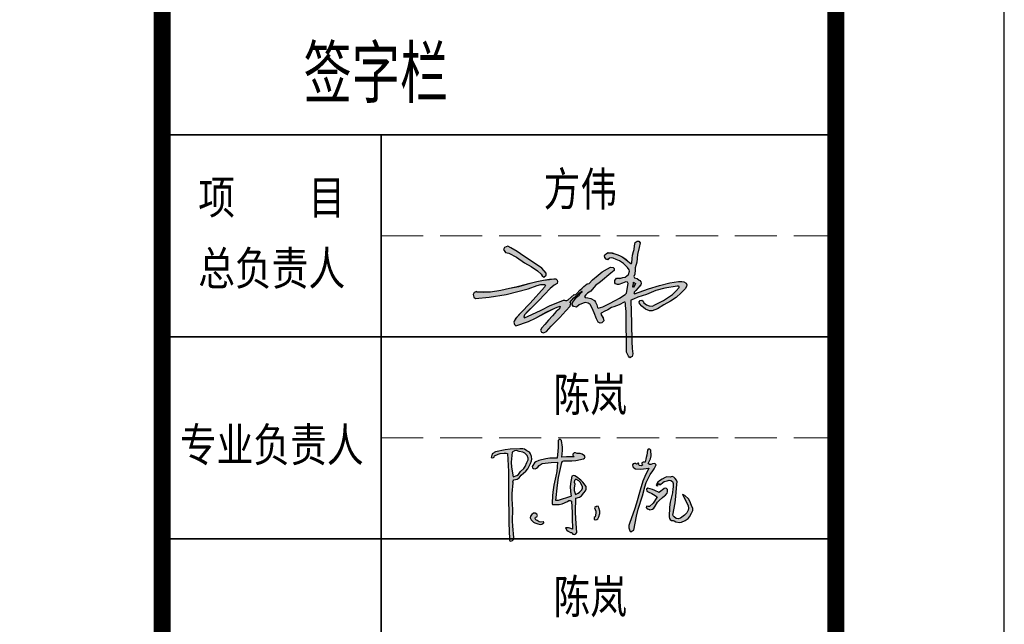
# Model space of a CAD drawing. Extents: x 1109697 to 1467097, y -139975 to 53891.
# Tile 385 of 386: x 1440251 to 1446097, y -54923 to -51333. Entities that reach past the tile are written whole.
import ezdxf
from ezdxf.enums import TextEntityAlignment as Align

# ---------------------------------------------------------------- set-up
doc = ezdxf.new("R2010")
doc.units = 0
doc.header["$LTSCALE"] = 1000
doc.header["$MEASUREMENT"] = 0
doc.linetypes.add('DASH', pattern=[0.35, 0.25, -0.1])
for name, color, linetype in [('A-ANNO-TEXT', 7, 'Continuous'), ('PUB_TEXT', 7, 'Continuous'), ('PUB_TITLE', 4, 'Continuous')]:
    doc.layers.add(name, color=color, linetype=linetype)
doc.layers.add('不打印线', color=254, linetype='DASH', lineweight=0, plot=False)
doc.layers.add('图框', color=4, linetype='Continuous', lineweight=35)
doc.styles.add('-黑体', font='simhei.ttf', dxfattribs={"width": 0.8})

# ---------------------------------------------------------------- blocks, each defined once
blk = doc.blocks.new('陈岚')
h = blk.add_hatch(color=256)
h.paths.add_polyline_path([(-3.976, 1.115), (-3.926, 1.233), (-3.919, 1.31), (-3.948, 1.435), (-3.991, 1.559), (-4.054, 1.625), (-4.177, 1.671), (-4.289, 1.741), (-4.366, 1.759), (-4.497, 1.747), (-4.936, 1.709), (-5.158, 1.666), (-5.58, 1.539), (-5.645, 1.504), (-5.677, 1.483), (-5.733, 1.435), (-5.745, 1.368), (-5.75, 1.335), (-5.761, 1.268), (-5.692, 1.257), (-5.632, 1.297), (-5.615, 1.365), (-5.457, 1.448), (-5.368, 1.477), (-5.191, 1.504), (-5.132, 1.517), (-5.098, 1.517), (-5.039, 1.504), (-4.944, 0.696), (-4.909, 0.289), (-4.865, -0.524), (-4.806, -1.258), (-4.774, -1.625), (-4.705, -2.358), (-4.696, -2.405), (-4.677, -2.431), (-4.636, -2.455), (-4.56, -2.411), (-4.525, -2.361), (-4.511, -2.274), (-4.592, -1.773), (-4.617, -1.518), (-4.636, -1.01), (-4.7, -0.536), (-4.714, -0.294), (-4.705, 0.185), (-4.718, 0.24), (-4.708, 0.281), (-4.67, 0.324), (-4.522, 0.374), (-4.447, 0.431), (-4.358, 0.56), (-4.165, 0.748), (-4.083, 0.868)])
h.paths.add_polyline_path([(-4.848, 1.127), (-4.837, 1.574), (-4.728, 1.649), (-4.639, 1.664), (-4.511, 1.629), (-4.35, 1.61), (-4.263, 1.571), (-4.143, 1.463), (-4.09, 1.352), (-4.09, 1.267), (-4.143, 1.157), (-4.205, 0.968), (-4.259, 0.874), (-4.393, 0.726), (-4.486, 0.589), (-4.56, 0.528), (-4.712, 0.462), (-4.822, 0.896)], flags=16)
h.paths.add_polyline_path([(-2.535, 1.294), (-2.511, 1.314), (-2.469, 1.324), (-2.114, 1.348), (-1.935, 1.379), (-1.593, 1.477), (-1.541, 1.508), (-1.524, 1.569), (-1.552, 1.622), (-1.671, 1.689), (-1.749, 1.707), (-1.885, 1.699), (-1.966, 1.724), (-2.025, 1.714), (-2.093, 1.664), (-2.081, 1.611), (-2.065, 1.583), (-2.024, 1.546), (-2.246, 1.523), (-2.357, 1.512), (-2.58, 1.49), (-2.557, 1.793), (-2.569, 1.951), (-2.635, 2.248), (-2.684, 2.285), (-2.751, 2.276), (-2.788, 2.227), (-2.769, 1.911), (-2.769, 1.751), (-2.788, 1.435), (-3.119, 1.408), (-3.286, 1.373), (-3.601, 1.268), (-3.728, 1.211), (-3.79, 1.154), (-3.858, 1.032), (-3.885, 0.982), (-3.871, 0.924), (-3.823, 0.893), (-3.741, 0.891), (-3.689, 0.914), (-3.635, 0.976), (-3.571, 1.054), (-3.532, 1.088), (-3.448, 1.143), (-3.175, 1.2), (-3.037, 1.223), (-2.76, 1.254), (-2.766, 0.83), (-2.786, 0.617), (-2.858, 0.199), (-2.884, -0.123), (-2.889, -0.285), (-2.885, -0.607), (-2.879, -0.646), (-2.855, -0.67), (-2.816, -0.677), (-2.557, -0.658), (-2.422, -0.62), (-2.191, -0.503), (-2.139, -0.451), (-2.078, -0.439), (-2.01, -0.468), (-1.956, -0.974), (-1.931, -1.226), (-1.885, -1.732), (-2.008, -1.695), (-2.076, -1.686), (-2.205, -1.691), (-2.138, -1.794), (-2.082, -1.84), (-1.968, -1.885), (-1.916, -1.891), (-1.885, -1.91), (-1.857, -1.955), (-1.777, -1.964), (-1.717, -1.934), (-1.677, -1.864), (-1.764, -1.248), (-1.795, -0.937), (-1.83, -0.315), (-1.664, -0.264), (-1.58, -0.204), (-1.475, -0.065), (-1.402, 0.039), (-1.38, 0.113), (-1.385, 0.24), (-1.554, 0.423), (-1.651, 0.505), (-1.857, 0.643), (-1.932, 0.686), (-1.993, 0.69), (-2.073, 0.657), (-2.11, 0.326), (-2.108, 0.154), (-2.066, -0.177), (-2.041, -0.199), (-2.044, -0.242), (-2.073, -0.26), (-2.292, -0.349), (-2.402, -0.393), (-2.621, -0.482), (-2.66, -0.482), (-2.68, -0.482), (-2.719, -0.482), (-2.692, 0.215), (-2.659, 0.565), (-2.552, 1.254)])
h.paths.add_polyline_path([(-1.941, 0.469), (-1.885, 0.532), (-1.743, 0.469), (-1.674, 0.408), (-1.593, 0.275), (-1.552, 0.205), (-1.548, 0.148), (-1.579, 0.073), (-1.677, -0.035), (-1.735, -0.084), (-1.857, -0.163), (-1.919, 0.023), (-1.932, 0.129), (-1.913, 0.324), (-1.95, 0.399)], flags=16)
h.paths.add_polyline_path([(-3.594, -1.302), (-3.537, -1.275), (-3.514, -1.213), (-3.538, -1.156), (-3.618, -1.115), (-3.694, -1.124), (-3.761, -1.184), (-3.823, -1.259), (-3.83, -1.342), (-3.781, -1.427), (-3.674, -1.52), (-3.606, -1.557), (-3.469, -1.594), (-3.363, -1.615), (-3.29, -1.598), (-3.205, -1.531), (-3.196, -1.51), (-3.21, -1.486), (-3.233, -1.482), (-3.342, -1.511), (-3.418, -1.498), (-3.51, -1.434), (-3.571, -1.418), (-3.606, -1.363)], flags=17)
h.paths.add_polyline_path([(-0.696, -0.847), (-0.753, -0.691), (-0.773, -0.641), (-0.846, -0.625), (-0.885, -0.663), (-0.913, -0.652), (-0.946, -0.674), (-0.947, -0.704), (-0.883, -0.854), (-0.872, -0.947), (-0.899, -1.107), (-0.941, -1.144), (-0.937, -1.214), (-0.892, -1.246), (-0.81, -1.223), (-0.766, -1.185), (-0.732, -1.107), (-0.691, -0.946)])
h.paths.add_polyline_path([(1.706, 1.407), (1.664, 1.458), (1.608, 1.473), (1.546, 1.449), (1.473, 1.41), (1.414, 1.408), (1.338, 1.442), (1.432, 1.67), (1.451, 1.808), (1.421, 2.053), (1.383, 2.097), (1.309, 2.094), (1.275, 2.046), (1.254, 1.828), (1.239, 1.72), (1.199, 1.504), (1.141, 1.498), (1.112, 1.489), (1.06, 1.463), (1.06, 1.422), (1.067, 1.4), (1.088, 1.365), (1.028, 1.325), (0.964, 1.328), (0.907, 1.372), (0.92, 1.398), (0.901, 1.433), (0.872, 1.435), (0.859, 1.4), (0.813, 1.386), (0.782, 1.407), (0.721, 1.417), (0.672, 1.393), (0.643, 1.338), (0.663, 1.255), (0.704, 1.209), (0.782, 1.178), (1.028, 1.18), (1.153, 1.194), (1.393, 1.247), (1.226, 0.851), (1.158, 0.644), (1.053, 0.226), (0.931, -0.374), (0.858, -0.672), (0.685, -1.26), (0.643, -1.41), (0.648, -1.504), (0.706, -1.649), (0.722, -1.669), (0.732, -1.678), (0.754, -1.691), (0.799, -1.65), (0.825, -1.633), (0.879, -1.607), (0.96, -0.968), (1.021, -0.649), (1.178, -0.024), (1.253, 0.381), (1.313, 0.582), (1.47, 0.963), (1.58, 1.131), (1.628, 1.222)])
h.paths.add_polyline_path([(2.216, 0.069), (2.283, 0.157), (2.298, 0.228), (2.301, 0.265), (2.296, 0.337), (2.247, 0.376), (2.205, 0.386), (2.144, 0.372), (2.055, 0.292), (2.01, 0.251), (1.921, 0.171), (1.717, 0.254), (1.61, 0.286), (1.393, 0.33), (1.348, 0.281), (1.362, 0.196), (1.421, 0.164), (1.595, 0.099), (1.679, 0.058), (1.838, -0.038), (1.738, -0.234), (1.675, -0.328), (1.532, -0.496), (1.477, -0.494), (1.449, -0.491), (1.393, -0.482), (1.384, -0.547), (1.426, -0.604), (1.491, -0.614), (1.516, -0.623), (1.528, -0.627), (1.553, -0.635), (1.664, -0.607), (1.725, -0.557), (1.775, -0.454), (1.88, -0.274), (1.944, -0.188), (2.088, -0.038), (2.176, 0.029)])
h.paths.add_polyline_path([(2.602, 0.844), (2.54, 0.912), (2.466, 0.93), (2.38, 0.9), (2.23, 0.897), (2.147, 0.869), (2.026, 0.782), (1.898, 0.701), (1.84, 0.638), (1.769, 0.504), (1.783, 0.474), (1.828, 0.466), (1.852, 0.49), (1.841, 0.524), (1.872, 0.563), (1.907, 0.56), (1.911, 0.538), (1.935, 0.523), (1.956, 0.532), (2.054, 0.636), (2.12, 0.679), (2.255, 0.726), (2.346, 0.761), (2.416, 0.753), (2.498, 0.699), (2.505, 0.668), (2.513, 0.653), (2.533, 0.629), (2.533, 0.457), (2.533, 0.371), (2.533, 0.199), (2.446, -0.233), (2.429, -0.459), (2.449, -0.899), (2.463, -0.973), (2.494, -1.015), (2.56, -1.052), (2.641, -1.054), (2.685, -1.066), (2.755, -1.107), (2.924, -1.123), (3.021, -1.103), (3.172, -1.024), (3.309, -0.916), (3.368, -0.838), (3.436, -0.677), (3.488, -0.548), (3.485, -0.453), (3.422, -0.329), (3.336, -0.129), (3.261, -0.032), (3.088, 0.101), (3.049, 0.128), (3.024, 0.137), (2.977, 0.143), (3.094, -0.046), (3.153, -0.14), (3.269, -0.329), (3.295, -0.464), (3.285, -0.546), (3.227, -0.67), (3.13, -0.78), (3.076, -0.832), (2.963, -0.927), (2.848, -0.963), (2.765, -0.951), (2.665, -0.885), (2.639, -0.858), (2.627, -0.844), (2.602, -0.816), (2.672, -0.252), (2.69, 0.033), (2.692, 0.601), (2.702, 0.705), (2.677, 0.772)])
for p, q in [((-2.751, 2.276), (-2.788, 2.227)), ((-2.684, 2.285), (-2.751, 2.276)), ((-2.635, 2.248), (-2.684, 2.285)), ((-2.569, 1.951), (-2.635, 2.248)), ((-2.788, 2.227), (-2.769, 1.911)), ((-2.769, 1.911), (-2.769, 1.751)), ((-2.58, 1.49), (-2.557, 1.793)), ((-2.557, 1.793), (-2.569, 1.951)), ((1.254, 1.828), (1.239, 1.72)), ((1.275, 2.046), (1.254, 1.828)), ((1.309, 2.094), (1.275, 2.046)), ((1.383, 2.097), (1.309, 2.094)), ((1.421, 2.053), (1.383, 2.097)), ((1.451, 1.808), (1.421, 2.053)), ((1.432, 1.67), (1.451, 1.808)), ((-5.745, 1.368), (-5.75, 1.335)), ((-5.733, 1.435), (-5.745, 1.368)), ((-5.677, 1.483), (-5.733, 1.435)), ((-5.645, 1.504), (-5.677, 1.483)), ((-5.58, 1.539), (-5.645, 1.504)), ((-5.632, 1.297), (-5.615, 1.365)), ((-5.615, 1.365), (-5.457, 1.448)), ((-5.158, 1.666), (-5.58, 1.539)), ((-5.457, 1.448), (-5.368, 1.477)), ((-5.368, 1.477), (-5.191, 1.504)), ((-5.191, 1.504), (-5.132, 1.517)), ((-4.936, 1.709), (-5.158, 1.666)), ((-5.132, 1.517), (-5.098, 1.517)), ((-5.098, 1.517), (-5.039, 1.504)), ((-5.039, 1.504), (-4.944, 0.696)), ((-4.497, 1.747), (-4.936, 1.709)), ((-4.837, 1.574), (-4.848, 1.127)), ((-4.728, 1.649), (-4.837, 1.574)), ((-4.639, 1.664), (-4.728, 1.649)), ((-4.511, 1.629), (-4.639, 1.664)), ((-4.35, 1.61), (-4.511, 1.629)), ((-4.366, 1.759), (-4.497, 1.747)), ((-4.289, 1.741), (-4.366, 1.759)), ((-4.263, 1.571), (-4.35, 1.61)), ((-4.177, 1.671), (-4.289, 1.741)), ((-4.143, 1.463), (-4.263, 1.571)), ((-4.054, 1.625), (-4.177, 1.671)), ((-4.09, 1.352), (-4.143, 1.463)), ((-4.09, 1.267), (-4.09, 1.352)), ((-3.991, 1.559), (-4.054, 1.625)), ((-3.948, 1.435), (-3.991, 1.559)), ((-3.919, 1.31), (-3.948, 1.435)), ((-3.286, 1.373), (-3.601, 1.268)), ((-3.119, 1.408), (-3.286, 1.373)), ((-2.788, 1.435), (-3.119, 1.408)), ((-2.769, 1.751), (-2.788, 1.435)), ((-2.357, 1.512), (-2.58, 1.49)), ((-2.469, 1.324), (-2.114, 1.348)), ((-2.246, 1.523), (-2.357, 1.512)), ((-2.024, 1.546), (-2.246, 1.523)), ((-2.114, 1.348), (-1.935, 1.379)), ((-2.025, 1.714), (-2.093, 1.664)), ((-2.093, 1.664), (-2.081, 1.611)), ((-2.081, 1.611), (-2.065, 1.583)), ((-2.065, 1.583), (-2.024, 1.546)), ((-1.966, 1.724), (-2.025, 1.714)), ((-1.885, 1.699), (-1.966, 1.724)), ((-1.935, 1.379), (-1.593, 1.477)), ((-1.749, 1.707), (-1.885, 1.699)), ((-1.671, 1.689), (-1.749, 1.707)), ((-1.552, 1.622), (-1.671, 1.689)), ((-1.593, 1.477), (-1.541, 1.508)), ((-1.524, 1.569), (-1.552, 1.622)), ((-1.541, 1.508), (-1.524, 1.569)), ((0.672, 1.393), (0.643, 1.338)), ((0.643, 1.338), (0.663, 1.255)), ((0.721, 1.417), (0.672, 1.393)), ((0.782, 1.407), (0.721, 1.417)), ((0.813, 1.386), (0.782, 1.407)), ((0.859, 1.4), (0.813, 1.386)), ((0.872, 1.435), (0.859, 1.4)), ((0.901, 1.433), (0.872, 1.435)), ((0.92, 1.398), (0.901, 1.433)), ((0.907, 1.372), (0.92, 1.398)), ((0.964, 1.328), (0.907, 1.372)), ((1.088, 1.365), (1.028, 1.325)), ((1.112, 1.489), (1.06, 1.463)), ((1.06, 1.463), (1.06, 1.422)), ((1.06, 1.422), (1.067, 1.4)), ((1.067, 1.4), (1.088, 1.365)), ((1.141, 1.498), (1.112, 1.489)), ((1.199, 1.504), (1.141, 1.498)), ((1.239, 1.72), (1.199, 1.504)), ((1.338, 1.442), (1.432, 1.67)), ((1.414, 1.408), (1.338, 1.442)), ((1.473, 1.41), (1.414, 1.408)), ((1.546, 1.449), (1.473, 1.41)), ((1.608, 1.473), (1.546, 1.449)), ((1.664, 1.458), (1.608, 1.473)), ((1.628, 1.222), (1.706, 1.407)), ((1.706, 1.407), (1.664, 1.458)), ((-5.75, 1.335), (-5.761, 1.268)), ((-5.761, 1.268), (-5.692, 1.257)), ((-5.692, 1.257), (-5.632, 1.297)), ((-4.848, 1.127), (-4.822, 0.896)), ((-4.822, 0.896), (-4.712, 0.462)), ((-4.259, 0.874), (-4.205, 0.968)), ((-4.205, 0.968), (-4.143, 1.157)), ((-4.143, 1.157), (-4.09, 1.267)), ((-4.083, 0.868), (-3.976, 1.115)), ((-3.976, 1.115), (-3.926, 1.233)), ((-3.926, 1.233), (-3.919, 1.31)), ((-3.858, 1.032), (-3.885, 0.982)), ((-3.885, 0.982), (-3.871, 0.924)), ((-3.871, 0.924), (-3.823, 0.893)), ((-3.79, 1.154), (-3.858, 1.032)), ((-3.823, 0.893), (-3.741, 0.891)), ((-3.728, 1.211), (-3.79, 1.154)), ((-3.741, 0.891), (-3.689, 0.914)), ((-3.601, 1.268), (-3.728, 1.211)), ((-3.689, 0.914), (-3.635, 0.976)), ((-3.635, 0.976), (-3.571, 1.054)), ((-3.571, 1.054), (-3.532, 1.088)), ((-3.532, 1.088), (-3.448, 1.143)), ((-3.448, 1.143), (-3.175, 1.2)), ((-3.175, 1.2), (-3.037, 1.223)), ((-3.037, 1.223), (-2.76, 1.254)), ((-2.76, 1.254), (-2.766, 0.83)), ((-2.659, 0.565), (-2.552, 1.254)), ((-2.552, 1.254), (-2.535, 1.294)), ((-2.535, 1.294), (-2.511, 1.314)), ((-2.511, 1.314), (-2.469, 1.324)), ((0.663, 1.255), (0.704, 1.209)), ((0.704, 1.209), (0.782, 1.178)), ((0.782, 1.178), (1.028, 1.18)), ((1.028, 1.325), (0.964, 1.328)), ((1.028, 1.18), (1.153, 1.194)), ((1.153, 1.194), (1.393, 1.247)), ((1.393, 1.247), (1.226, 0.851)), ((1.313, 0.582), (1.47, 0.963)), ((1.47, 0.963), (1.58, 1.131)), ((1.58, 1.131), (1.628, 1.222)), ((2.23, 0.897), (2.147, 0.869)), ((2.38, 0.9), (2.23, 0.897)), ((2.466, 0.93), (2.38, 0.9)), ((2.54, 0.912), (2.466, 0.93)), ((2.602, 0.844), (2.54, 0.912)), ((-4.944, 0.696), (-4.909, 0.289)), ((-4.712, 0.462), (-4.56, 0.528)), ((-4.56, 0.528), (-4.486, 0.589)), ((-4.486, 0.589), (-4.393, 0.726)), ((-4.447, 0.431), (-4.358, 0.56)), ((-4.393, 0.726), (-4.259, 0.874)), ((-4.358, 0.56), (-4.165, 0.748)), ((-4.165, 0.748), (-4.083, 0.868)), ((-2.786, 0.617), (-2.858, 0.199)), ((-2.766, 0.83), (-2.786, 0.617)), ((-2.692, 0.215), (-2.659, 0.565)), ((-2.073, 0.657), (-2.11, 0.326)), ((-1.993, 0.69), (-2.073, 0.657)), ((-1.932, 0.686), (-1.993, 0.69)), ((-1.941, 0.469), (-1.95, 0.399)), ((-1.885, 0.532), (-1.941, 0.469)), ((-1.857, 0.643), (-1.932, 0.686)), ((-1.743, 0.469), (-1.885, 0.532)), ((-1.651, 0.505), (-1.857, 0.643)), ((-1.674, 0.408), (-1.743, 0.469)), ((-1.554, 0.423), (-1.651, 0.505)), ((1.158, 0.644), (1.053, 0.226)), ((1.226, 0.851), (1.158, 0.644)), ((1.253, 0.381), (1.313, 0.582)), ((1.84, 0.638), (1.769, 0.504)), ((1.769, 0.504), (1.783, 0.474)), ((1.783, 0.474), (1.828, 0.466)), ((1.828, 0.466), (1.852, 0.49)), ((1.898, 0.701), (1.84, 0.638)), ((1.841, 0.524), (1.872, 0.563)), ((1.852, 0.49), (1.841, 0.524)), ((1.872, 0.563), (1.907, 0.56)), ((2.026, 0.782), (1.898, 0.701)), ((1.907, 0.56), (1.911, 0.538)), ((1.911, 0.538), (1.935, 0.523)), ((1.935, 0.523), (1.956, 0.532)), ((1.956, 0.532), (2.054, 0.636)), ((2.147, 0.869), (2.026, 0.782)), ((2.054, 0.636), (2.12, 0.679)), ((2.12, 0.679), (2.255, 0.726)), ((2.255, 0.726), (2.346, 0.761)), ((2.346, 0.761), (2.416, 0.753)), ((2.416, 0.753), (2.498, 0.699)), ((2.498, 0.699), (2.505, 0.668)), ((2.505, 0.668), (2.513, 0.653)), ((2.513, 0.653), (2.533, 0.629)), ((2.533, 0.629), (2.533, 0.457)), ((2.533, 0.457), (2.533, 0.371)), ((2.677, 0.772), (2.602, 0.844)), ((2.702, 0.705), (2.677, 0.772)), ((2.69, 0.033), (2.692, 0.601)), ((2.692, 0.601), (2.702, 0.705)), ((-4.909, 0.289), (-4.865, -0.524)), ((-4.718, 0.24), (-4.708, 0.281)), ((-4.705, 0.185), (-4.718, 0.24)), ((-4.714, -0.294), (-4.705, 0.185)), ((-4.708, 0.281), (-4.67, 0.324)), ((-4.67, 0.324), (-4.522, 0.374)), ((-4.522, 0.374), (-4.447, 0.431)), ((-2.858, 0.199), (-2.884, -0.123)), ((-2.719, -0.482), (-2.692, 0.215)), ((-2.11, 0.326), (-2.108, 0.154)), ((-2.108, 0.154), (-2.066, -0.177)), ((-1.95, 0.399), (-1.913, 0.324)), ((-1.913, 0.324), (-1.932, 0.129)), ((-1.932, 0.129), (-1.919, 0.023)), ((-1.919, 0.023), (-1.857, -0.163)), ((-1.677, -0.035), (-1.579, 0.073)), ((-1.593, 0.275), (-1.674, 0.408)), ((-1.552, 0.205), (-1.593, 0.275)), ((-1.579, 0.073), (-1.548, 0.148)), ((-1.385, 0.24), (-1.554, 0.423)), ((-1.548, 0.148), (-1.552, 0.205)), ((-1.475, -0.065), (-1.402, 0.039)), ((-1.402, 0.039), (-1.38, 0.113)), ((-1.38, 0.113), (-1.385, 0.24)), ((1.053, 0.226), (0.931, -0.374)), ((1.178, -0.024), (1.253, 0.381)), ((1.393, 0.33), (1.348, 0.281)), ((1.348, 0.281), (1.362, 0.196)), ((1.362, 0.196), (1.421, 0.164)), ((1.61, 0.286), (1.393, 0.33)), ((1.421, 0.164), (1.595, 0.099)), ((1.595, 0.099), (1.679, 0.058)), ((1.717, 0.254), (1.61, 0.286)), ((1.679, 0.058), (1.838, -0.038)), ((1.921, 0.171), (1.717, 0.254)), ((2.01, 0.251), (1.921, 0.171)), ((2.055, 0.292), (2.01, 0.251)), ((2.144, 0.372), (2.055, 0.292)), ((2.088, -0.038), (2.176, 0.029)), ((2.205, 0.386), (2.144, 0.372)), ((2.176, 0.029), (2.216, 0.069)), ((2.247, 0.376), (2.205, 0.386)), ((2.216, 0.069), (2.283, 0.157)), ((2.296, 0.337), (2.247, 0.376)), ((2.283, 0.157), (2.298, 0.228)), ((2.301, 0.265), (2.296, 0.337)), ((2.298, 0.228), (2.301, 0.265)), ((2.533, 0.199), (2.446, -0.233)), ((2.533, 0.371), (2.533, 0.199)), ((2.672, -0.252), (2.69, 0.033)), ((3.024, 0.137), (2.977, 0.143)), ((2.977, 0.143), (3.094, -0.046)), ((3.049, 0.128), (3.024, 0.137)), ((3.088, 0.101), (3.049, 0.128)), ((3.261, -0.032), (3.088, 0.101)), ((-4.7, -0.536), (-4.714, -0.294)), ((-2.884, -0.123), (-2.889, -0.285)), ((-2.889, -0.285), (-2.885, -0.607)), ((-2.402, -0.393), (-2.621, -0.482)), ((-2.292, -0.349), (-2.402, -0.393)), ((-2.073, -0.26), (-2.292, -0.349)), ((-2.139, -0.451), (-2.078, -0.439)), ((-2.078, -0.439), (-2.01, -0.468)), ((-2.044, -0.242), (-2.073, -0.26)), ((-2.066, -0.177), (-2.041, -0.199)), ((-2.041, -0.199), (-2.044, -0.242)), ((-1.857, -0.163), (-1.735, -0.084)), ((-1.83, -0.315), (-1.664, -0.264)), ((-1.795, -0.937), (-1.83, -0.315)), ((-1.735, -0.084), (-1.677, -0.035)), ((-1.664, -0.264), (-1.58, -0.204)), ((-1.58, -0.204), (-1.475, -0.065)), ((0.931, -0.374), (0.858, -0.672)), ((1.021, -0.649), (1.178, -0.024)), ((1.675, -0.328), (1.532, -0.496)), ((1.738, -0.234), (1.675, -0.328)), ((1.838, -0.038), (1.738, -0.234)), ((1.775, -0.454), (1.88, -0.274)), ((1.88, -0.274), (1.944, -0.188)), ((1.944, -0.188), (2.088, -0.038)), ((2.446, -0.233), (2.429, -0.459)), ((2.602, -0.816), (2.672, -0.252)), ((3.094, -0.046), (3.153, -0.14)), ((3.153, -0.14), (3.269, -0.329)), ((3.336, -0.129), (3.261, -0.032)), ((3.269, -0.329), (3.295, -0.464)), ((3.422, -0.329), (3.336, -0.129)), ((3.485, -0.453), (3.422, -0.329)), ((-4.865, -0.524), (-4.806, -1.258)), ((-4.636, -1.01), (-4.7, -0.536)), ((-2.885, -0.607), (-2.879, -0.646)), ((-2.879, -0.646), (-2.855, -0.67)), ((-2.855, -0.67), (-2.816, -0.677)), ((-2.816, -0.677), (-2.557, -0.658)), ((-2.68, -0.482), (-2.719, -0.482)), ((-2.66, -0.482), (-2.68, -0.482)), ((-2.621, -0.482), (-2.66, -0.482)), ((-2.557, -0.658), (-2.422, -0.62)), ((-2.422, -0.62), (-2.191, -0.503)), ((-2.191, -0.503), (-2.139, -0.451)), ((-2.01, -0.468), (-1.956, -0.974)), ((-0.946, -0.674), (-0.947, -0.704)), ((-0.947, -0.704), (-0.883, -0.854)), ((-0.913, -0.652), (-0.946, -0.674)), ((-0.885, -0.663), (-0.913, -0.652)), ((-0.846, -0.625), (-0.885, -0.663)), ((-0.883, -0.854), (-0.872, -0.947)), ((-0.773, -0.641), (-0.846, -0.625)), ((-0.753, -0.691), (-0.773, -0.641)), ((-0.696, -0.847), (-0.753, -0.691)), ((-0.691, -0.946), (-0.696, -0.847)), ((0.858, -0.672), (0.685, -1.26)), ((0.96, -0.968), (1.021, -0.649)), ((1.393, -0.482), (1.384, -0.547)), ((1.384, -0.547), (1.426, -0.604)), ((1.449, -0.491), (1.393, -0.482)), ((1.426, -0.604), (1.491, -0.614)), ((1.477, -0.494), (1.449, -0.491)), ((1.532, -0.496), (1.477, -0.494)), ((1.491, -0.614), (1.516, -0.623)), ((1.516, -0.623), (1.528, -0.627)), ((1.528, -0.627), (1.553, -0.635)), ((1.553, -0.635), (1.664, -0.607)), ((1.664, -0.607), (1.725, -0.557)), ((1.725, -0.557), (1.775, -0.454)), ((2.429, -0.459), (2.449, -0.899)), ((2.627, -0.844), (2.602, -0.816)), ((2.639, -0.858), (2.627, -0.844)), ((2.665, -0.885), (2.639, -0.858)), ((2.765, -0.951), (2.665, -0.885)), ((3.076, -0.832), (2.963, -0.927)), ((3.13, -0.78), (3.076, -0.832)), ((3.227, -0.67), (3.13, -0.78)), ((3.285, -0.546), (3.227, -0.67)), ((3.295, -0.464), (3.285, -0.546)), ((3.309, -0.916), (3.368, -0.838)), ((3.368, -0.838), (3.436, -0.677)), ((3.436, -0.677), (3.488, -0.548)), ((3.488, -0.548), (3.485, -0.453)), ((-4.806, -1.258), (-4.774, -1.625)), ((-4.617, -1.518), (-4.636, -1.01)), ((-3.823, -1.259), (-3.83, -1.342)), ((-3.761, -1.184), (-3.823, -1.259)), ((-3.694, -1.124), (-3.761, -1.184)), ((-3.618, -1.115), (-3.694, -1.124)), ((-3.538, -1.156), (-3.618, -1.115)), ((-3.606, -1.363), (-3.594, -1.302)), ((-3.594, -1.302), (-3.537, -1.275)), ((-3.514, -1.213), (-3.538, -1.156)), ((-3.537, -1.275), (-3.514, -1.213)), ((-1.956, -0.974), (-1.931, -1.226)), ((-1.931, -1.226), (-1.885, -1.732)), ((-1.764, -1.248), (-1.795, -0.937)), ((-1.677, -1.864), (-1.764, -1.248)), ((-0.899, -1.107), (-0.941, -1.144)), ((-0.941, -1.144), (-0.937, -1.214)), ((-0.937, -1.214), (-0.892, -1.246)), ((-0.872, -0.947), (-0.899, -1.107)), ((-0.892, -1.246), (-0.81, -1.223)), ((-0.81, -1.223), (-0.766, -1.185)), ((-0.766, -1.185), (-0.732, -1.107)), ((-0.732, -1.107), (-0.691, -0.946)), ((0.685, -1.26), (0.643, -1.41)), ((0.879, -1.607), (0.96, -0.968)), ((2.449, -0.899), (2.463, -0.973)), ((2.463, -0.973), (2.494, -1.015)), ((2.494, -1.015), (2.56, -1.052)), ((2.56, -1.052), (2.641, -1.054)), ((2.641, -1.054), (2.685, -1.066)), ((2.685, -1.066), (2.755, -1.107)), ((2.755, -1.107), (2.924, -1.123)), ((2.848, -0.963), (2.765, -0.951)), ((2.963, -0.927), (2.848, -0.963)), ((2.924, -1.123), (3.021, -1.103)), ((3.021, -1.103), (3.172, -1.024)), ((3.172, -1.024), (3.309, -0.916)), ((-4.774, -1.625), (-4.705, -2.358)), ((-4.592, -1.773), (-4.617, -1.518)), ((-4.511, -2.274), (-4.592, -1.773)), ((-3.83, -1.342), (-3.781, -1.427)), ((-3.781, -1.427), (-3.674, -1.52)), ((-3.674, -1.52), (-3.606, -1.557)), ((-3.571, -1.418), (-3.606, -1.363)), ((-3.606, -1.557), (-3.469, -1.594)), ((-3.51, -1.434), (-3.571, -1.418)), ((-3.418, -1.498), (-3.51, -1.434)), ((-3.469, -1.594), (-3.363, -1.615)), ((-3.342, -1.511), (-3.418, -1.498)), ((-3.363, -1.615), (-3.29, -1.598)), ((-3.233, -1.482), (-3.342, -1.511)), ((-3.29, -1.598), (-3.205, -1.531)), ((-3.21, -1.486), (-3.233, -1.482)), ((-3.196, -1.51), (-3.21, -1.486)), ((-3.205, -1.531), (-3.196, -1.51)), ((-2.076, -1.686), (-2.205, -1.691)), ((-2.205, -1.691), (-2.138, -1.794)), ((-2.008, -1.695), (-2.076, -1.686)), ((-1.885, -1.732), (-2.008, -1.695)), ((0.643, -1.41), (0.648, -1.504)), ((0.648, -1.504), (0.706, -1.649)), ((0.706, -1.649), (0.722, -1.669)), ((0.722, -1.669), (0.732, -1.678)), ((0.732, -1.678), (0.754, -1.691)), ((0.754, -1.691), (0.799, -1.65)), ((0.799, -1.65), (0.825, -1.633)), ((0.825, -1.633), (0.879, -1.607)), ((-2.138, -1.794), (-2.082, -1.84)), ((-2.082, -1.84), (-1.968, -1.885)), ((-1.968, -1.885), (-1.916, -1.891)), ((-1.916, -1.891), (-1.885, -1.91)), ((-1.885, -1.91), (-1.857, -1.955)), ((-1.857, -1.955), (-1.777, -1.964)), ((-1.777, -1.964), (-1.717, -1.934)), ((-1.717, -1.934), (-1.677, -1.864)), ((-4.705, -2.358), (-4.696, -2.405)), ((-4.696, -2.405), (-4.677, -2.431)), ((-4.677, -2.431), (-4.636, -2.455)), ((-4.636, -2.455), (-4.56, -2.411)), ((-4.56, -2.411), (-4.525, -2.361)), ((-4.525, -2.361), (-4.511, -2.274))]:
    blk.add_line(p, q)
blk = doc.blocks.new('A$C3A5648CE')
h = blk.add_hatch(color=256)
h.paths.add_polyline_path([(2173, 1518), (2137, 1531), (2106, 1542), (2064, 1554), (2004, 1559), (1979, 1548), (1957, 1529), (1950, 1510), (1954, 1489), (1974, 1463), (1986, 1457), (2003, 1455), (2024, 1478), (2050, 1484), (2080, 1476), (2127, 1459), (2172, 1438), (2232, 1396), (2293, 1337), (2318, 1303), (2321, 1283), (2310, 1237), (2258, 1194), (2223, 1188), (2180, 1178), (2165, 1180), (2129, 1180), (2104, 1146), (2104, 1112), (2113, 1094), (2145, 1086), (2166, 1088), (2218, 1107), (2269, 1124), (2295, 1119), (2302, 1103), (2278, 957), (2258, 937), (2176, 885), (2120, 856), (2018, 800), (1927, 754), (1859, 737), (1846, 745), (1836, 785), (1820, 825), (1802, 850), (1751, 880), (1706, 889), (1663, 894), (1655, 908), (1676, 935), (1700, 958), (1750, 987), (1818, 1071), (1890, 1128), (2047, 1256), (2093, 1295), (2093, 1324), (2079, 1338), (2041, 1342), (1996, 1319), (1919, 1273), (1858, 1224), (1774, 1155), (1723, 1102), (1696, 1095), (1646, 1056), (1622, 1030), (1585, 1003), (1540, 955), (1520, 935), (1499, 936), (1455, 899), (1410, 858), (1390, 847), (1375, 848), (1360, 852), (1341, 855), (1258, 819), (1143, 774), (1010, 704), (874, 639), (765, 591), (752, 602), (762, 635), (811, 688), (907, 779), (980, 854), (1062, 939), (1144, 1025), (1204, 1076), (1247, 1103), (1256, 1130), (1247, 1152), (1231, 1170), (1199, 1169), (1135, 1163), (1047, 1149), (948, 1131), (846, 1108), (682, 1059), (541, 1032), (414, 1000), (261, 979), (148, 975), (58, 980), (16, 968), (0, 938), (11, 896), (38, 880), (240, 900), (493, 938), (816, 1024), (950, 1071), (1005, 1085), (1061, 1086), (1077, 1075), (1063, 1048), (849, 810), (708, 665), (633, 584), (610, 544), (605, 528), (614, 493), (633, 475), (823, 535), (929, 588), (1084, 673), (1223, 738), (1265, 756), (1294, 763), (1285, 727), (1232, 685), (1178, 619), (1120, 559), (1065, 492), (1019, 444), (1002, 409), (1017, 379), (1044, 368), (1091, 387), (1162, 470), (1288, 596), (1377, 695), (1441, 767), (1450, 807), (1436, 820), (1497, 887), (1535, 920), (1581, 963), (1611, 981), (1621, 984), (1618, 972), (1598, 961), (1576, 930), (1538, 898), (1513, 862), (1478, 818), (1471, 787), (1493, 760), (1515, 754), (1535, 752), (1576, 785), (1637, 811), (1665, 818), (1710, 807), (1739, 790), (1766, 733), (1796, 664), (1835, 576), (1858, 525), (1886, 513), (1914, 518), (1940, 546), (1933, 589), (1912, 623), (1897, 645), (1901, 661), (1911, 668), (1948, 687), (2002, 712), (2055, 747), (2088, 754), (2171, 784), (2243, 824), (2258, 825), (2263, 802), (2262, 774), (2271, 685), (2271, 503), (2276, 228), (2279, 84), (2307, 20), (2330, 0), (2364, 17), (2370, 57), (2360, 135), (2359, 241), (2353, 512), (2343, 853), (2381, 867), (2447, 896), (2573, 940), (2715, 995), (2848, 1034), (3029, 1063), (3052, 1062), (3062, 1056), (3061, 1041), (3016, 993), (2959, 936), (2826, 849), (2701, 784), (2663, 767), (2614, 771), (2574, 783), (2534, 812), (2524, 838), (2507, 853), (2482, 850), (2465, 830), (2470, 806), (2505, 764), (2559, 718), (2620, 695), (2661, 695), (2737, 725), (2832, 785), (2930, 839), (3013, 895), (3092, 962), (3149, 1020), (3169, 1055), (3175, 1082), (3162, 1105), (3130, 1126), (3101, 1132), (3052, 1131), (2921, 1109), (2766, 1070), (2606, 1024), (2397, 950), (2389, 962), (2398, 976), (2417, 995), (2450, 1038), (2474, 1064), (2489, 1083), (2496, 1105), (2490, 1127), (2478, 1144), (2465, 1153), (2435, 1175), (2396, 1186), (2386, 1207), (2400, 1241), (2405, 1303), (2407, 1334), (2432, 1420), (2441, 1532), (2467, 1637), (2479, 1706), (2459, 1728), (2436, 1730), (2405, 1712), (2395, 1662), (2391, 1605), (2381, 1576), (2367, 1524), (2360, 1473), (2356, 1409), (2350, 1396), (2341, 1398), (2325, 1411), (2300, 1431), (2268, 1460), (2213, 1499)])
h.paths.add_polyline_path([(2384, 1120), (2410, 1102), (2399, 1074), (2384, 1049), (2372, 1046), (2374, 1062), (2383, 1095), (2384, 1106)], flags=16)
h.paths.add_polyline_path([(1020, 1328), (897, 1415), (753, 1506), (656, 1576), (559, 1632), (515, 1654), (468, 1635), (453, 1607), (480, 1563), (532, 1550), (646, 1491), (764, 1410), (863, 1355), (955, 1287), (1011, 1242), (1024, 1213), (1049, 1196), (1086, 1224), (1088, 1256)], flags=17)
for points in [[(58, 980), (148, 975), (261, 979), (414, 1000), (541, 1032), (682, 1059), (846, 1108), (948, 1131), (1047, 1149), (1135, 1163), (1199, 1169), (1231, 1170), (1247, 1152), (1256, 1130), (1247, 1103), (1204, 1076), (1144, 1025), (1062, 939), (980, 854), (907, 779), (811, 688), (762, 635), (752, 602), (765, 591), (874, 639), (1010, 704), (1143, 774), (1258, 819), (1341, 855), (1360, 852), (1375, 848), (1390, 847), (1410, 858), (1455, 899), (1499, 936), (1520, 935), (1540, 955), (1585, 1003), (1622, 1030), (1646, 1056), (1696, 1095), (1723, 1102), (1774, 1155), (1858, 1224), (1919, 1273), (1996, 1319), (2041, 1342), (2079, 1338), (2093, 1324), (2093, 1295), (2047, 1256), (1890, 1128), (1818, 1071), (1750, 987), (1700, 958), (1676, 935), (1655, 908), (1663, 894), (1706, 889), (1751, 880), (1802, 850), (1820, 825), (1836, 785), (1846, 745), (1859, 737), (1927, 754), (2018, 800), (2120, 856), (2176, 885), (2258, 937), (2278, 957), (2302, 1103), (2295, 1119), (2269, 1124), (2218, 1107), (2166, 1088), (2145, 1086), (2113, 1094), (2104, 1112), (2104, 1146), (2129, 1180), (2165, 1180), (2180, 1178), (2223, 1188), (2258, 1194), (2310, 1237), (2321, 1283), (2318, 1303), (2293, 1337), (2232, 1396), (2172, 1438), (2127, 1459), (2080, 1476), (2050, 1484), (2024, 1478), (2003, 1455), (1986, 1457), (1974, 1463), (1954, 1489), (1950, 1510), (1957, 1529), (1979, 1548), (2004, 1559), (2064, 1554), (2106, 1542), (2137, 1531), (2173, 1518), (2213, 1499), (2268, 1460), (2300, 1431), (2325, 1411), (2341, 1398), (2350, 1396), (2356, 1409), (2360, 1473), (2367, 1524), (2381, 1576), (2391, 1605), (2395, 1662), (2405, 1712), (2436, 1730), (2459, 1728), (2479, 1706), (2467, 1637), (2441, 1532), (2432, 1420), (2407, 1334), (2405, 1303), (2400, 1241), (2386, 1207), (2396, 1186), (2435, 1175), (2465, 1153), (2478, 1144), (2490, 1127), (2496, 1105), (2489, 1083), (2474, 1064), (2450, 1038), (2417, 995), (2398, 976), (2389, 962), (2397, 950), (2606, 1024), (2766, 1070), (2921, 1109), (3052, 1131), (3101, 1132), (3130, 1126), (3162, 1105), (3175, 1082), (3169, 1055), (3149, 1020), (3092, 962), (3013, 895), (2930, 839), (2832, 785), (2737, 725), (2661, 695), (2620, 695), (2559, 718), (2505, 764), (2470, 806), (2465, 830), (2482, 850), (2507, 853), (2524, 838), (2534, 812), (2574, 783), (2614, 771), (2663, 767), (2701, 784), (2826, 849), (2959, 936), (3016, 993), (3061, 1041), (3062, 1056), (3052, 1062), (3029, 1063), (2848, 1034), (2715, 995), (2573, 940), (2447, 896), (2381, 867), (2343, 853), (2353, 512), (2359, 241), (2360, 135), (2370, 57), (2364, 17), (2330, 0), (2307, 20), (2279, 84), (2276, 228), (2271, 503), (2271, 685), (2262, 774), (2263, 802), (2258, 825), (2243, 824), (2171, 784), (2088, 754), (2055, 747), (2002, 712), (1948, 687), (1911, 668), (1901, 661), (1897, 645), (1912, 623), (1933, 589), (1940, 546), (1914, 518), (1886, 513), (1858, 525), (1835, 576), (1796, 664), (1766, 733), (1739, 790), (1710, 807), (1665, 818), (1637, 811), (1576, 785), (1535, 752), (1515, 754), (1493, 760), (1471, 787), (1478, 818), (1513, 862), (1538, 898), (1576, 930), (1598, 961), (1618, 972), (1621, 984), (1611, 981)], [(58, 980), (16, 968), (0, 938), (11, 896), (38, 880), (240, 900), (493, 938), (816, 1024), (950, 1071), (1005, 1085), (1061, 1086), (1077, 1075), (1063, 1048), (849, 810), (708, 665), (633, 584), (610, 544), (605, 528), (614, 493), (633, 475), (823, 535), (929, 588), (1084, 673), (1223, 738), (1265, 756), (1294, 763), (1285, 727), (1232, 685), (1178, 619), (1120, 559), (1065, 492), (1019, 444), (1002, 409), (1017, 379), (1044, 368), (1091, 387), (1162, 470), (1288, 596), (1377, 695), (1441, 767), (1450, 807), (1436, 820), (1497, 887), (1535, 920), (1581, 963), (1611, 981)], [(2384, 1120), (2410, 1102), (2399, 1074), (2384, 1049), (2372, 1046), (2374, 1062), (2383, 1095), (2384, 1106), (2384, 1120)]]:
    blk.add_lwpolyline(points)
blk.add_lwpolyline([(515, 1654), (468, 1635), (453, 1607), (480, 1563), (532, 1550), (646, 1491), (764, 1410), (863, 1355), (955, 1287), (1011, 1242), (1024, 1213), (1049, 1196), (1086, 1224), (1088, 1256), (1020, 1328), (897, 1415), (753, 1506), (656, 1576), (559, 1632)], close=True)
blk = doc.blocks.new('图签01')
at = {"layer": '不打印线', "linetype": 'DASH'}
for p, q in [((1795183, 103264.5), (1797883, 103264.5)), ((1795183, 102064.5), (1797883, 102064.5))]:
    blk.add_line(p, q, dxfattribs=at)
at = {"layer": '图框', "linetype": 'Continuous'}
for p, q in [((1793883, 103864.5), (1797883, 103864.5)), ((1795183, 97864.5), (1795183, 103864.5)), ((1793883, 102664.5), (1797883, 102664.5)), ((1793883, 101464.5), (1797883, 101464.5))]:
    blk.add_line(p, q, dxfattribs=at)
at = {"xscale": 0.3999999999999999, "yscale": 0.3999999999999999, "zscale": 0.3999999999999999}
blk.add_blockref('A$C3A5648CE', (1795728.4, 102541.4), dxfattribs=at)
at = {"layer": 'A-ANNO-TEXT', "xscale": 131.2199999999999, "yscale": 131.2199999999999, "zscale": 131.2199999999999, "rotation": 356.3976698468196}
blk.add_blockref('陈岚', (1796580.4, 101734.1, 1526.9), dxfattribs=at)
at = {"layer": '图框', "style": '-黑体'}
for s, height, width, p in [('签字栏', 300, 0.7, (1794721.8, 104086.7)), ('方伟', 200, 0.8, (1796147.7, 103442.8, 1526.9)), ('陈岚', 200, 0.8, (1796205.9, 102222.2, 1526.9)), ('陈岚', 200, 0.8, (1796205.9, 101022.2, 1526.9))]:
    blk.add_text(s, height=height, dxfattribs=dict(at, width=width)).set_placement(p)
at = {"layer": '图框', "style": '-黑体', "width": 0.8}
for s, p in [('项    目', (1794533, 103393.9)), ('总负责人', (1794533, 102972)), ('专业负责人', (1794533, 101923.9))]:
    blk.add_text(s, height=200, dxfattribs=at).set_placement(p, align=Align.CENTER)

msp = doc.modelspace()

# ---------------------------------------------------------------- linework, layer by layer
at = {"layer": 'PUB_TITLE'}
msp.add_lwpolyline([(1361997, -74118.9), (1446097, -74118.9), (1446097, -14718.9), (1361997, -14718.9)], close=True, dxfattribs=at)
at = {"layer": 'PUB_TITLE', "const_width": 100}
msp.add_lwpolyline([(1364497, -73118.9), (1445097, -73118.9), (1445097, -15718.9), (1364497, -15718.9)], close=True, dxfattribs=at)
msp.add_lwpolyline([(1441097, -15718.9), (1441097, -73118.9)], dxfattribs=at)

# ---------------------------------------------------------------- block references
at = {"xscale": 0.3999999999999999, "yscale": 0.3999999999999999, "zscale": 0.3999999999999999}
msp.add_blockref('A$C3A5648CE', (1442942.4, -53340), dxfattribs=at)
at = {"layer": 'A-ANNO-TEXT', "xscale": 131.2199999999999, "yscale": 131.2199999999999, "zscale": 131.2199999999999, "rotation": 356.3976698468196}
msp.add_blockref('陈岚', (1443794.4, -54147.2, 1526.9), dxfattribs=at)
at = {"layer": 'PUB_TEXT'}
msp.add_blockref('图签01', (-352786, -155881.3), dxfattribs=at)

# ---------------------------------------------------------------- texts
at = {"layer": '图框', "style": '-黑体', "width": 0.8}
for s, p in [('方伟', (1443361.7, -52438.6, 1526.9)), ('陈岚', (1443419.9, -53659.2, 1526.9)), ('陈岚', (1443419.9, -54859.2, 1526.9))]:
    msp.add_text(s, height=200, dxfattribs=at).set_placement(p)

doc.saveas('drawing.dxf')
